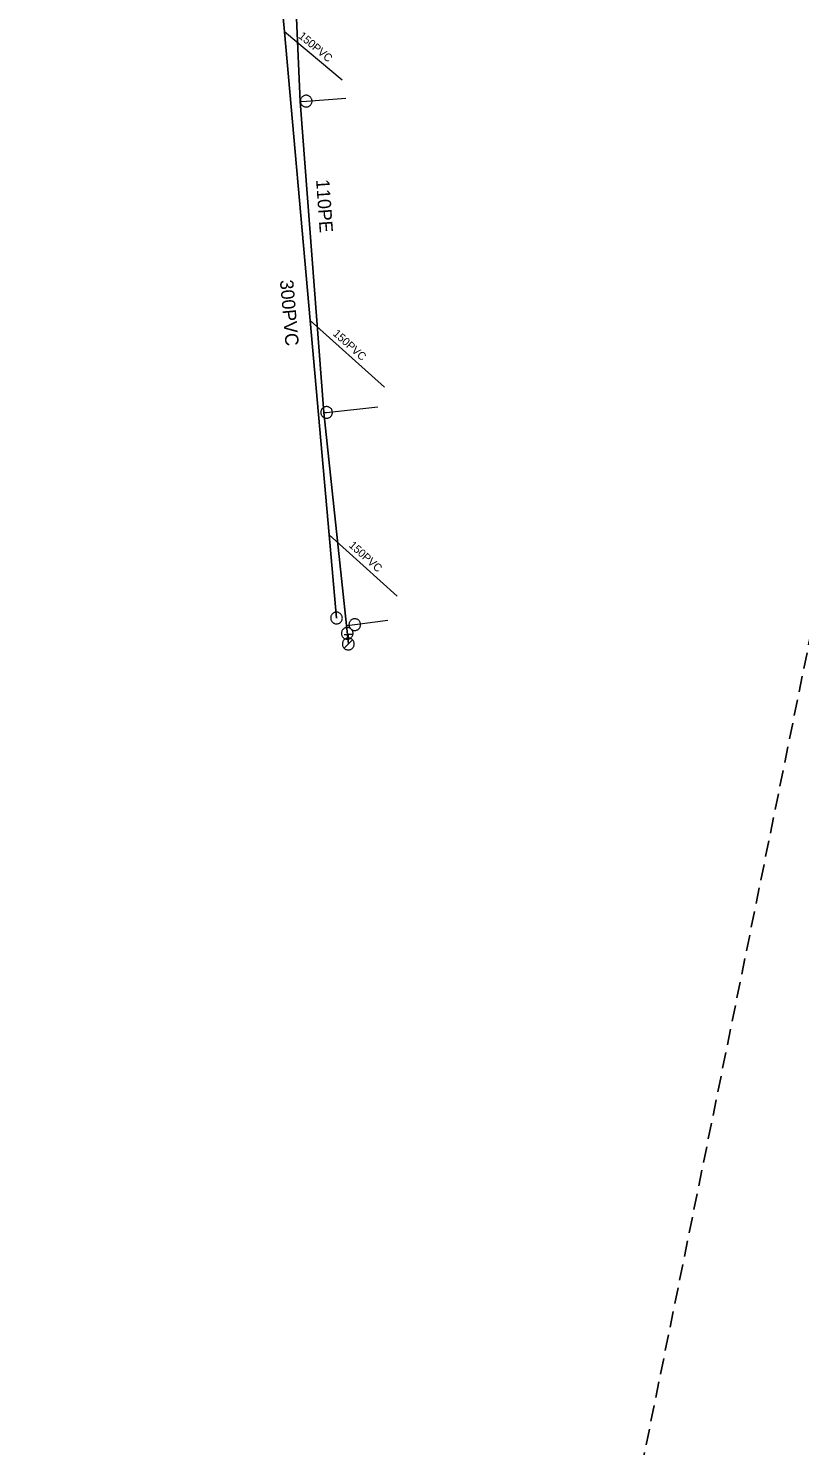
# Model space of a CAD drawing. Extents: x -741806 to -738704, y -1059275 to -1055387.
# Drawn here: x -740278 to -740220.1, y -1057576.9 to -1057470.7 of the extents above; entities that cross this region are included whole.
import ezdxf

# ---------------------------------------------------------------- set-up
doc = ezdxf.new("R2010")
doc.units = 0
doc.header["$LTSCALE"] = 0.4
doc.linetypes.add('MEDIUM_DASHED', pattern=[4.5, 3, -1.5])
for name, color, linetype, lineweight in [('2', 7, 'Continuous', 25), ('21', 7, 'Continuous', 13), ('3', 7, 'Continuous', 13), ('50', 7, 'Continuous', 13), ('51', 7, 'Continuous', 13), ('52', 7, 'Continuous', 25), ('56', 7, 'Continuous', 13), ('63', 7, 'MEDIUM_DASHED', 25)]:
    doc.layers.add(name, color=color, linetype=linetype, lineweight=lineweight)
for name, color, linetype in [('5', 7, 'Continuous'), ('53', 7, 'Continuous'), ('55', 7, 'Continuous')]:
    doc.layers.add(name, color=color, linetype=linetype)

msp = doc.modelspace()

# ---------------------------------------------------------------- linework, layer by layer
at = {"layer": '2'}
msp.add_lwpolyline([(-740254.85, -1057514.889), (-740255.403, -1057508.661), (-740256.835, -1057492.585), (-740258.745, -1057470.936), (-740258.859, -1057469.869)], dxfattribs=at)
at = {"layer": '21'}
for points in [[(-740257.568, -1057476.165), (-740257.112, -1057476.129), (-740254.153, -1057475.898)], [(-740255.789, -1057499.485), (-740255.59, -1057499.47), (-740251.75, -1057499.054)], [(-740254.105, -1057515.46), (-740253.478, -1057515.386), (-740250.993, -1057515.051)]]:
    msp.add_lwpolyline(points, dxfattribs=at)
at = {"layer": '3'}
msp.add_lwpolyline([(-740254.888, -1057514.452), (-740254.932, -1057514.459), (-740254.976, -1057514.47), (-740255.02, -1057514.486), (-740255.061, -1057514.506), (-740255.1, -1057514.53), (-740255.136, -1057514.559), (-740255.169, -1057514.591), (-740255.199, -1057514.625), (-740255.223, -1057514.664), (-740255.245, -1057514.704), (-740255.262, -1057514.746), (-740255.275, -1057514.791), (-740255.282, -1057514.836), (-740255.286, -1057514.881), (-740255.284, -1057514.927), (-740255.278, -1057514.973), (-740255.266, -1057515.017), (-740255.251, -1057515.06), (-740255.231, -1057515.101), (-740255.206, -1057515.14), (-740255.178, -1057515.176), (-740255.147, -1057515.208), (-740255.111, -1057515.238), (-740255.074, -1057515.264), (-740255.033, -1057515.285), (-740254.99, -1057515.302), (-740254.947, -1057515.315), (-740254.901, -1057515.323), (-740254.855, -1057515.326), (-740254.809, -1057515.324), (-740254.765, -1057515.318), (-740254.721, -1057515.307), (-740254.677, -1057515.291), (-740254.635, -1057515.27), (-740254.597, -1057515.247), (-740254.561, -1057515.218), (-740254.528, -1057515.186), (-740254.498, -1057515.15), (-740254.474, -1057515.113), (-740254.452, -1057515.073), (-740254.435, -1057515.03), (-740254.422, -1057514.986), (-740254.414, -1057514.941), (-740254.411, -1057514.896), (-740254.413, -1057514.85), (-740254.419, -1057514.804), (-740254.43, -1057514.76), (-740254.446, -1057514.717), (-740254.466, -1057514.676), (-740254.491, -1057514.637), (-740254.519, -1057514.601), (-740254.55, -1057514.568), (-740254.586, -1057514.539), (-740254.623, -1057514.513), (-740254.664, -1057514.492), (-740254.707, -1057514.474), (-740254.75, -1057514.462), (-740254.796, -1057514.454), (-740254.842, -1057514.451), (-740254.887, -1057514.452)], dxfattribs=at)
at = {"layer": '50'}
for p, q in [((-740254.268, -1057516.136), (-740253.96, -1057516.136)), ((-740253.96, -1057516.387), (-740253.96, -1057516.136)), ((-740253.653, -1057516.136), (-740253.96, -1057516.136)), ((-740253.96, -1057516.834), (-740254.277, -1057517.151)), ((-740253.96, -1057516.834), (-740253.644, -1057516.522))]:
    msp.add_line(p, q, dxfattribs=at)
msp.add_lwpolyline([(-740253.516, -1057516.838), (-740253.518, -1057516.789), (-740253.523, -1057516.743), (-740253.536, -1057516.697), (-740253.553, -1057516.654), (-740253.572, -1057516.614), (-740253.599, -1057516.573), (-740253.628, -1057516.538), (-740253.661, -1057516.503), (-740253.696, -1057516.473), (-740253.736, -1057516.449), (-740253.777, -1057516.427), (-740253.82, -1057516.408), (-740253.866, -1057516.398), (-740253.912, -1057516.39), (-740253.958, -1057516.387), (-740254.004, -1057516.39), (-740254.049, -1057516.395), (-740254.095, -1057516.408), (-740254.139, -1057516.425), (-740254.182, -1057516.446), (-740254.22, -1057516.471), (-740254.257, -1057516.5), (-740254.29, -1057516.533), (-740254.319, -1057516.568), (-740254.346, -1057516.608), (-740254.368, -1057516.649), (-740254.384, -1057516.692), (-740254.398, -1057516.738), (-740254.403, -1057516.784), (-740254.409, -1057516.83), (-740254.407, -1057516.878), (-740254.399, -1057516.924), (-740254.388, -1057516.967), (-740254.372, -1057517.013), (-740254.35, -1057517.054), (-740254.326, -1057517.094), (-740254.296, -1057517.129), (-740254.264, -1057517.164), (-740254.226, -1057517.194), (-740254.188, -1057517.218), (-740254.145, -1057517.24), (-740254.102, -1057517.256), (-740254.059, -1057517.27), (-740254.01, -1057517.278), (-740253.964, -1057517.281), (-740253.918, -1057517.278), (-740253.872, -1057517.27), (-740253.826, -1057517.259), (-740253.783, -1057517.243), (-740253.74, -1057517.221), (-740253.702, -1057517.197), (-740253.664, -1057517.167), (-740253.632, -1057517.135), (-740253.602, -1057517.1), (-740253.578, -1057517.059), (-740253.554, -1057517.019), (-740253.537, -1057516.975), (-740253.527, -1057516.93), (-740253.519, -1057516.884)], close=True, dxfattribs=at)
at = {"layer": '51'}
for points in [[(-740256.684, -1057476.13), (-740256.686, -1057476.085), (-740256.694, -1057476.04), (-740256.706, -1057475.995), (-740256.722, -1057475.953), (-740256.743, -1057475.912), (-740256.767, -1057475.873), (-740256.797, -1057475.838), (-740256.829, -1057475.805), (-740256.865, -1057475.777), (-740256.902, -1057475.752), (-740256.944, -1057475.731), (-740256.987, -1057475.714), (-740257.031, -1057475.702), (-740257.076, -1057475.695), (-740257.122, -1057475.693), (-740257.168, -1057475.695), (-740257.213, -1057475.702), (-740257.257, -1057475.714), (-740257.299, -1057475.731), (-740257.341, -1057475.752), (-740257.379, -1057475.777), (-740257.414, -1057475.805), (-740257.446, -1057475.838), (-740257.476, -1057475.873), (-740257.5, -1057475.912), (-740257.522, -1057475.953), (-740257.538, -1057475.995), (-740257.549, -1057476.04), (-740257.557, -1057476.085), (-740257.559, -1057476.131), (-740257.557, -1057476.176), (-740257.549, -1057476.221), (-740257.538, -1057476.266), (-740257.522, -1057476.308), (-740257.5, -1057476.349), (-740257.476, -1057476.388), (-740257.446, -1057476.423), (-740257.414, -1057476.456), (-740257.379, -1057476.484), (-740257.341, -1057476.509), (-740257.299, -1057476.53), (-740257.257, -1057476.547), (-740257.213, -1057476.558), (-740257.168, -1057476.566), (-740257.122, -1057476.568), (-740257.076, -1057476.566), (-740257.031, -1057476.558), (-740256.987, -1057476.547), (-740256.944, -1057476.53), (-740256.902, -1057476.509), (-740256.865, -1057476.484), (-740256.829, -1057476.456), (-740256.797, -1057476.423), (-740256.767, -1057476.388), (-740256.743, -1057476.349), (-740256.722, -1057476.308), (-740256.706, -1057476.266), (-740256.694, -1057476.221), (-740256.686, -1057476.176), (-740256.684, -1057476.131)], [(-740255.152, -1057499.47), (-740255.154, -1057499.425), (-740255.162, -1057499.38), (-740255.174, -1057499.335), (-740255.19, -1057499.293), (-740255.211, -1057499.252), (-740255.235, -1057499.213), (-740255.265, -1057499.178), (-740255.297, -1057499.145), (-740255.333, -1057499.117), (-740255.37, -1057499.092), (-740255.412, -1057499.071), (-740255.455, -1057499.054), (-740255.499, -1057499.042), (-740255.544, -1057499.035), (-740255.59, -1057499.033), (-740255.636, -1057499.035), (-740255.681, -1057499.042), (-740255.725, -1057499.054), (-740255.767, -1057499.071), (-740255.809, -1057499.092), (-740255.847, -1057499.117), (-740255.882, -1057499.145), (-740255.914, -1057499.178), (-740255.944, -1057499.213), (-740255.968, -1057499.252), (-740255.99, -1057499.293), (-740256.005, -1057499.335), (-740256.017, -1057499.38), (-740256.025, -1057499.425), (-740256.027, -1057499.471), (-740256.025, -1057499.516), (-740256.017, -1057499.561), (-740256.005, -1057499.606), (-740255.99, -1057499.648), (-740255.968, -1057499.689), (-740255.944, -1057499.728), (-740255.914, -1057499.763), (-740255.882, -1057499.796), (-740255.847, -1057499.824), (-740255.809, -1057499.849), (-740255.767, -1057499.87), (-740255.725, -1057499.887), (-740255.681, -1057499.898), (-740255.636, -1057499.906), (-740255.59, -1057499.908), (-740255.544, -1057499.906), (-740255.499, -1057499.898), (-740255.455, -1057499.887), (-740255.412, -1057499.87), (-740255.37, -1057499.849), (-740255.333, -1057499.824), (-740255.297, -1057499.796), (-740255.265, -1057499.763), (-740255.235, -1057499.728), (-740255.211, -1057499.689), (-740255.19, -1057499.648), (-740255.174, -1057499.606), (-740255.162, -1057499.561), (-740255.154, -1057499.516), (-740255.152, -1057499.471)], [(-740253.041, -1057515.386), (-740253.043, -1057515.341), (-740253.05, -1057515.296), (-740253.062, -1057515.251), (-740253.078, -1057515.209), (-740253.099, -1057515.168), (-740253.124, -1057515.129), (-740253.153, -1057515.094), (-740253.185, -1057515.061), (-740253.221, -1057515.033), (-740253.259, -1057515.008), (-740253.3, -1057514.987), (-740253.343, -1057514.97), (-740253.387, -1057514.958), (-740253.432, -1057514.951), (-740253.478, -1057514.949), (-740253.524, -1057514.951), (-740253.569, -1057514.958), (-740253.613, -1057514.97), (-740253.656, -1057514.987), (-740253.697, -1057515.008), (-740253.735, -1057515.033), (-740253.771, -1057515.061), (-740253.803, -1057515.094), (-740253.832, -1057515.129), (-740253.857, -1057515.168), (-740253.878, -1057515.209), (-740253.894, -1057515.251), (-740253.906, -1057515.296), (-740253.913, -1057515.341), (-740253.916, -1057515.387), (-740253.913, -1057515.432), (-740253.906, -1057515.477), (-740253.894, -1057515.522), (-740253.878, -1057515.564), (-740253.857, -1057515.605), (-740253.832, -1057515.644), (-740253.803, -1057515.679), (-740253.771, -1057515.712), (-740253.735, -1057515.74), (-740253.697, -1057515.765), (-740253.656, -1057515.786), (-740253.613, -1057515.803), (-740253.569, -1057515.814), (-740253.524, -1057515.822), (-740253.478, -1057515.824), (-740253.432, -1057515.822), (-740253.387, -1057515.814), (-740253.343, -1057515.803), (-740253.3, -1057515.786), (-740253.259, -1057515.765), (-740253.221, -1057515.74), (-740253.185, -1057515.712), (-740253.153, -1057515.679), (-740253.124, -1057515.644), (-740253.099, -1057515.605), (-740253.078, -1057515.564), (-740253.062, -1057515.522), (-740253.05, -1057515.477), (-740253.043, -1057515.432), (-740253.041, -1057515.387)], [(-740253.605, -1057516.038), (-740253.607, -1057515.993), (-740253.615, -1057515.948), (-740253.627, -1057515.903), (-740253.642, -1057515.861), (-740253.664, -1057515.82), (-740253.688, -1057515.781), (-740253.718, -1057515.746), (-740253.75, -1057515.713), (-740253.786, -1057515.685), (-740253.823, -1057515.66), (-740253.865, -1057515.639), (-740253.907, -1057515.622), (-740253.951, -1057515.61), (-740253.997, -1057515.603), (-740254.043, -1057515.601), (-740254.088, -1057515.603), (-740254.134, -1057515.61), (-740254.178, -1057515.622), (-740254.22, -1057515.639), (-740254.262, -1057515.66), (-740254.299, -1057515.685), (-740254.335, -1057515.713), (-740254.367, -1057515.746), (-740254.397, -1057515.781), (-740254.421, -1057515.82), (-740254.443, -1057515.861), (-740254.458, -1057515.903), (-740254.47, -1057515.948), (-740254.478, -1057515.993), (-740254.48, -1057516.039), (-740254.478, -1057516.084), (-740254.47, -1057516.129), (-740254.458, -1057516.174), (-740254.443, -1057516.216), (-740254.421, -1057516.257), (-740254.397, -1057516.296), (-740254.367, -1057516.331), (-740254.335, -1057516.364), (-740254.299, -1057516.392), (-740254.262, -1057516.417), (-740254.22, -1057516.438), (-740254.178, -1057516.455), (-740254.134, -1057516.466), (-740254.088, -1057516.474), (-740254.043, -1057516.476), (-740253.997, -1057516.474), (-740253.951, -1057516.466), (-740253.907, -1057516.455), (-740253.865, -1057516.438), (-740253.823, -1057516.417), (-740253.786, -1057516.392), (-740253.75, -1057516.364), (-740253.718, -1057516.331), (-740253.688, -1057516.296), (-740253.664, -1057516.257), (-740253.642, -1057516.216), (-740253.627, -1057516.174), (-740253.615, -1057516.129), (-740253.607, -1057516.084), (-740253.605, -1057516.039)]]:
    msp.add_lwpolyline(points, dxfattribs=at)
at = {"layer": '52'}
msp.add_lwpolyline([(-740257.934, -1057468.453), (-740257.846, -1057469.912), (-740257.568, -1057476.165), (-740255.789, -1057499.485), (-740254.105, -1057515.46), (-740253.96, -1057516.83)], dxfattribs=at)
at = {"layer": '56'}
for p, q in [((-740254.42, -1057474.55), (-740258.745, -1057470.936)), ((-740251.25, -1057497.58), (-740256.835, -1057492.585)), ((-740250.293, -1057513.24), (-740255.403, -1057508.661))]:
    msp.add_line(p, q, dxfattribs=at)
at = {"layer": '63'}
msp.add_lwpolyline([(-739961.423, -1056247.456), (-740265.345, -1057742.853), (-740265.345, -1057742.855), (-740574.897, -1058369.98)], dxfattribs=at)

# ---------------------------------------------------------------- texts
at = {"layer": '5'}
msp.add_text('300PVC', height=1, rotation=275, dxfattribs=at).set_placement((-740259.098, -1057489.567))
at = {"layer": '53'}
msp.add_text('110PE ', height=1, rotation=274, dxfattribs=at).set_placement((-740256.383, -1057482.023))
at = {"layer": '55'}
for rotation, p in [(320, (-740257.751, -1057471.335)), (318, (-740255.163, -1057493.635)), (318, (-740253.967, -1057509.502))]:
    msp.add_text('150PVC', height=0.6, rotation=rotation, dxfattribs=at).set_placement(p)

doc.saveas('drawing.dxf')
